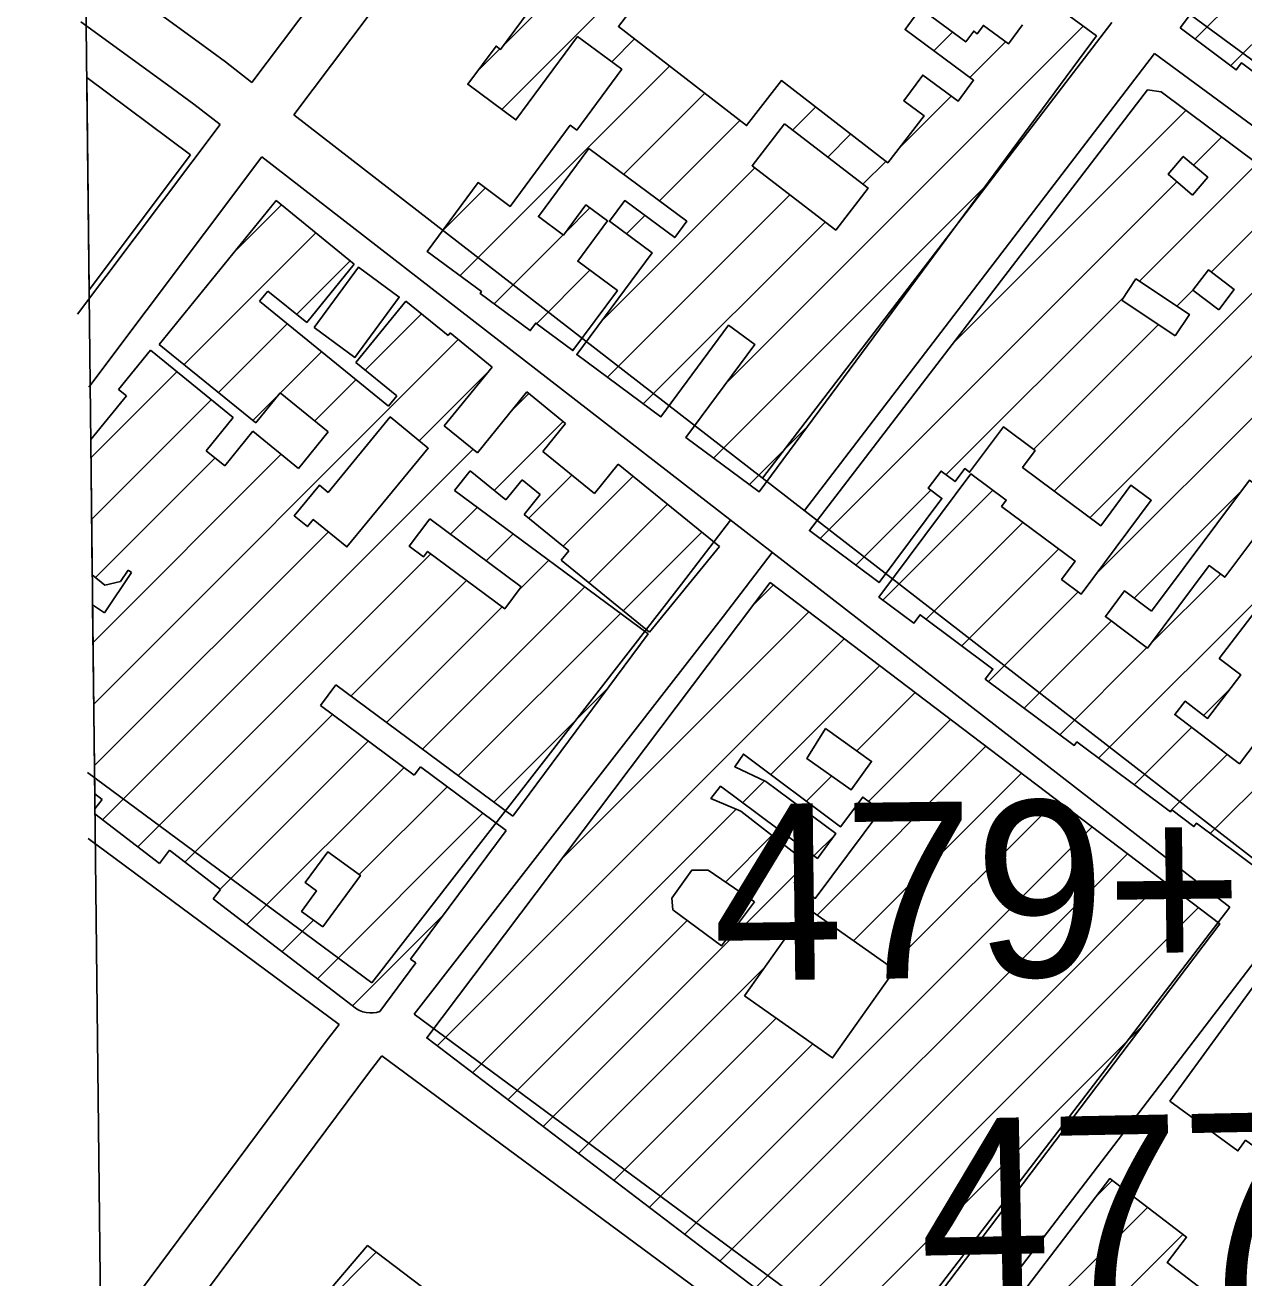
# Model space of a CAD drawing. Extents: x 3677843 to 3715951, y 511991 to 537744.
# Drawn here: x 3681900 to 3682591, y 531736 to 532447 of the extents above; entities that cross this region are included whole.
import ezdxf

# ---------------------------------------------------------------- set-up
doc = ezdxf.new("R2010")
doc.units = 0
for name, color, linetype in [('V-BLDG-OTLN', 7, 'Continuous'), ('V-GRID-FRAM', 7, 'Continuous'), ('V-ROAD-CNTR', 7, 'Continuous'), ('V-SURV-IDEN', 7, 'Continuous')]:
    doc.layers.add(name, color=color, linetype=linetype)

msp = doc.modelspace()

# ---------------------------------------------------------------- linework, layer by layer
at = {"layer": 'V-BLDG-OTLN'}
for p, q in [((3682563.6, 532439.22), (3682647.13, 532522.75)), ((3682583.78, 532424.04), (3682667.31, 532507.58)), ((3682171.22, 532435.74), (3682215.92, 532480.44)), ((3682170.07, 532399.24), (3682235.86, 532465.03)), ((3682297.26, 532243.59), (3682500.15, 532446.48)), ((3682415.38, 532432.42), (3682426.01, 532443.04)), ((3682156.14, 532420.66), (3682169.03, 532433.55)), ((3682232.5, 532426.31), (3682245.45, 532439.26)), ((3682435.71, 532417.39), (3682456, 532437.68)), ((3682146.38, 532304.84), (3682265.39, 532423.84)), ((3681935.94, 532296.71), (3681934.61, 532417.4)), ((3681934.61, 532417.4), (3681993.38, 532373.36)), ((3682239.22, 532362.33), (3682285.32, 532408.43)), ((3682395.62, 532377.3), (3682425.15, 532406.83)), ((3682335.13, 532387.52), (3682348.18, 532400.58)), ((3682426.47, 532266.73), (3682558.39, 532398.66)), ((3682259.55, 532347.3), (3682305.26, 532393.01)), ((3682355.11, 532372.15), (3682368.12, 532385.16)), ((3682562.7, 532367.61), (3682578.64, 532383.55)), ((3681993.38, 532373.36), (3681935.94, 532296.71)), ((3682375.09, 532356.78), (3682388.06, 532369.74)), ((3682226.84, 532279.24), (3682313.65, 532366.05)), ((3682532.1, 532301.65), (3682598.89, 532368.44)), ((3682290.33, 532201.3), (3682443.85, 532354.83)), ((3682350.73, 532155.64), (3682553.3, 532358.2)), ((3682136.19, 532330), (3682160.81, 532354.63)), ((3682230.13, 532247.17), (3682333.64, 532350.67)), ((3682572.71, 532306.91), (3682619.14, 532353.33)), ((3681975.68, 532265.84), (3682042.12, 532347.43)), ((3682018.3, 532318.18), (3682045.12, 532345)), ((3682042.12, 532347.43), (3682086.44, 532311.34)), ((3682206.21, 532329.32), (3682220.18, 532343.29)), ((3682240.84, 532328.59), (3682251.31, 532339.06)), ((3682250.46, 532232.14), (3682353.62, 532335.3)), ((3681989.81, 532254.33), (3682064.6, 532329.13)), ((3682165.76, 532288.86), (3682204.91, 532328.01)), ((3682503.95, 532167.44), (3682659.63, 532323.11)), ((3682053.68, 532282.85), (3682084.09, 532313.26)), ((3682086.44, 532311.34), (3682059.42, 532278.17)), ((3682189.83, 532277.58), (3682220.17, 532307.92)), ((3682507.89, 532136.02), (3682679.88, 532308.01)), ((3682483.71, 532182.55), (3682604.53, 532303.37)), ((3682037.36, 532296.13), (3682032.71, 532290.43)), ((3682059.42, 532278.17), (3682037.36, 532296.13)), ((3682422.23, 532191.78), (3682523.14, 532292.69)), ((3682553.33, 532287.53), (3682562.56, 532296.75)), ((3682032.71, 532290.43), (3682105.9, 532230.82)), ((3682087.22, 532255.55), (3682115.63, 532290.43)), ((3682115.63, 532290.43), (3682139.63, 532270.89)), ((3682009.3, 532238.47), (3682048.44, 532277.61)), ((3682092.66, 532251.12), (3682124.64, 532283.1)), ((3682471.97, 532206.16), (3682542.87, 532277.07)), ((3682139.63, 532270.89), (3682140.78, 532272.3)), ((3682140.78, 532272.3), (3682164.59, 532252.91)), ((3682186.09, 532273.83), (3682187.08, 532274.82)), ((3681938.54, 532061.64), (3682145.42, 532268.52)), ((3681952.63, 532240.26), (3681970.73, 532262.49)), ((3681970.73, 532262.49), (3682017.69, 532224.25)), ((3682030.48, 532221.21), (3681975.68, 532265.84)), ((3682210.16, 532262.55), (3682212.36, 532264.75)), ((3682044.46, 532238.28), (3682067.93, 532261.74)), ((3682110.56, 532236.55), (3682087.22, 532255.55)), ((3681936.99, 532201.52), (3681985.74, 532250.27)), ((3682123.31, 532211.06), (3682162.09, 532249.84)), ((3682164.59, 532252.91), (3682137.48, 532219.62)), ((3682063.95, 532222.41), (3682087.42, 532245.88)), ((3681936.88, 532211.88), (3681957.06, 532236.66)), ((3681937.38, 532166.55), (3682005.23, 532234.4)), ((3681957.06, 532236.66), (3681952.63, 532240.26)), ((3682028.78, 532222.6), (3682044.03, 532237.84)), ((3682044.42, 532238.32), (3682030.48, 532221.21)), ((3682071.66, 532216.13), (3682044.42, 532238.32)), ((3682105.9, 532230.82), (3682110.56, 532236.55)), ((3682156.27, 532204.32), (3682184.35, 532238.8)), ((3682175.32, 532227.72), (3682185.48, 532237.88)), ((3682184.35, 532238.8), (3682206.27, 532220.95)), ((3682017.69, 532224.25), (3682002.42, 532205.49)), ((3682106.79, 532224.64), (3682071.54, 532181.76)), ((3682128.35, 532206.91), (3682106.79, 532224.64)), ((3682137.48, 532219.62), (3682156.27, 532204.32)), ((3682165.89, 532182.93), (3682204.97, 532222.01)), ((3682206.27, 532220.95), (3682193.33, 532205.07)), ((3682012.92, 532196.95), (3682028.88, 532216.54)), ((3682028.88, 532216.54), (3682054.8, 532195.43)), ((3682054.8, 532195.43), (3682071.66, 532216.13)), ((3682310.66, 532186.28), (3682343.58, 532219.2)), ((3681937.73, 532134.95), (3681936.88, 532211.88)), ((3681943.58, 531995.97), (3682153.87, 532206.27)), ((3682002.42, 532205.49), (3682012.92, 532196.95)), ((3682082.24, 532150.82), (3682128.35, 532206.91)), ((3681938.15, 532096.61), (3682044.97, 532203.43)), ((3681939.61, 532133.42), (3682007.53, 532201.34)), ((3682193.33, 532205.07), (3682222.68, 532181.17)), ((3682152.26, 532194.02), (3682143.37, 532182.94)), ((3682172.41, 532177.61), (3682152.26, 532194.02)), ((3682185.48, 532167.16), (3682209.9, 532191.58)), ((3682222.68, 532181.17), (3682236.26, 532197.85)), ((3682236.26, 532197.85), (3682293.69, 532151.08)), ((3682066.58, 532185.83), (3682052.38, 532168.55)), ((3682071.54, 532181.76), (3682066.58, 532185.83)), ((3682181.64, 532188.95), (3682172.41, 532177.61)), ((3682191.99, 532180.52), (3682181.64, 532188.95)), ((3682204.96, 532151.29), (3682244.68, 532191)), ((3682143.37, 532182.94), (3682253.14, 532101.54)), ((3682182.85, 532169.3), (3682191.99, 532180.52)), ((3682370.98, 532140.53), (3682413.56, 532183.11)), ((3682386.48, 532120.67), (3682448.86, 532183.06)), ((3682529.07, 532121.84), (3682590.16, 532182.93)), ((3682140.99, 532158.03), (3682156.31, 532173.35)), ((3682219.51, 532130.49), (3682264.16, 532175.13)), ((3682572.25, 531988.24), (3682759.43, 532175.43)), ((3682052.38, 532168.55), (3682059.81, 532162.44)), ((3682059.81, 532162.44), (3682063.16, 532166.51)), ((3682063.16, 532166.51), (3682082.24, 532150.82)), ((3682129.21, 532166.8), (3682117.59, 532151.2)), ((3682181.09, 532128.16), (3682129.21, 532166.8)), ((3682208.22, 532148.64), (3682182.85, 532169.3)), ((3682410.96, 532109.79), (3682465.98, 532164.82)), ((3681938.93, 532026.67), (3682071.72, 532159.47)), ((3682161.25, 532142.94), (3682176.61, 532158.29)), ((3682239, 532114.62), (3682283.65, 532159.26)), ((3682117.59, 532151.2), (3682125.68, 532145.18)), ((3682203.83, 532143.26), (3682208.22, 532148.64)), ((3682293.69, 532151.08), (3682254.03, 532102.38)), ((3682431.2, 532094.69), (3682486.22, 532149.71)), ((3681963.58, 531980.62), (3682129.9, 532146.94)), ((3682125.68, 532145.18), (3682128.03, 532148.33)), ((3682128.03, 532148.33), (3682171.83, 532115.71)), ((3682178.93, 532125.26), (3682196.91, 532143.24)), ((3682254.03, 532102.38), (3682203.83, 532143.26)), ((3681944.75, 532129.23), (3681937.73, 532134.95)), ((3681944.67, 532113.51), (3681959.98, 532136.38)), ((3681958.04, 532137.69), (3681953.74, 532131.27)), ((3681959.98, 532136.38), (3681958.04, 532137.69)), ((3682508.85, 532030.91), (3682615.83, 532137.89)), ((3682538.16, 532095.57), (3682578.02, 532135.44)), ((3681953.74, 532131.27), (3681944.75, 532129.23)), ((3682084.48, 532066.16), (3682150.16, 532131.85)), ((3682125.08, 532036.06), (3682217.21, 532128.18)), ((3682171.83, 532115.71), (3682181.09, 532128.16)), ((3682312.11, 532117.01), (3682324.34, 532129.25)), ((3682446.33, 532074.46), (3682497.27, 532125.4)), ((3681939.1, 532010.73), (3681937.92, 532118.05)), ((3681937.92, 532118.05), (3681944.67, 532113.51)), ((3682104.78, 532051.11), (3682170.43, 532116.76)), ((3682145.39, 532021), (3682237.51, 532113.13)), ((3682203.89, 531973.44), (3682344.44, 532113.99)), ((3682466.58, 532059.36), (3682516.02, 532108.79)), ((3682133.4, 531867.6), (3682364.53, 532098.73)), ((3682253.14, 532101.54), (3682176.38, 531998.02)), ((3682486.83, 532044.25), (3682536.25, 532093.66)), ((3682322.77, 532021.61), (3682384.63, 532083.47)), ((3682075.97, 532072.48), (3682067.26, 532060.73)), ((3682176.38, 531998.02), (3682075.97, 532072.48)), ((3682165.69, 532005.95), (3682229.78, 532070.04)), ((3682371.6, 532035.09), (3682404.72, 532068.21)), ((3682568.47, 532055.17), (3682583.18, 532069.89)), ((3682067.26, 532060.73), (3682120.45, 532021.29)), ((3681990.23, 531971.92), (3682074.03, 532055.71)), ((3682378.24, 532006.37), (3682424.82, 532052.95)), ((3682529.09, 532015.8), (3682561.64, 532048.35)), ((3682010.24, 531956.56), (3682094.33, 532040.66)), ((3682349.06, 531941.83), (3682444.91, 532037.69)), ((3682549.34, 532000.69), (3682581.73, 532033.08)), ((3682025.45, 531936.42), (3682114.63, 532025.6)), ((3682120.45, 532021.29), (3682123.92, 532025.97)), ((3682123.92, 532025.97), (3682172.56, 531989.9)), ((3682343.01, 532006.5), (3682357.31, 532020.79)), ((3682369.81, 531927.23), (3682465.01, 532022.42)), ((3682089.2, 531964.81), (3682139.1, 532014.72)), ((3682306.8, 532005.64), (3682319.23, 532018.07)), ((3681943.29, 532007.52), (3681939.1, 532010.73)), ((3681939.2, 532002.18), (3681943.29, 532007.52)), ((3682390.55, 531912.62), (3682485.1, 532007.16)), ((3681939.23, 531999.31), (3681939.2, 532002.18)), ((3681975.84, 531971.21), (3681939.23, 531999.31)), ((3682065.46, 531905.72), (3682159.4, 531999.66)), ((3682153.47, 531852.31), (3682303.09, 532001.92)), ((3682327.06, 531990.54), (3682339.62, 532003.11)), ((3682273.89, 531760.59), (3682505.2, 531991.9)), ((3682172.56, 531989.9), (3682118.41, 531916.88)), ((3682297.09, 531960.57), (3682323.48, 531986.96)), ((3682347.32, 531975.45), (3682358.95, 531987.08)), ((3681981.52, 531978.61), (3681975.84, 531971.21)), ((3682010.4, 531956.44), (3681981.52, 531978.61)), ((3682071.44, 531977.78), (3682058.63, 531960.25)), ((3682089.88, 531964.32), (3682071.44, 531977.78)), ((3682193.61, 531821.74), (3682343.34, 531971.46)), ((3682293.95, 531745.31), (3682525.29, 531976.64)), ((3682068.54, 531935.09), (3682089.88, 531964.32)), ((3682006.31, 531951.11), (3682010.4, 531956.44)), ((3682058.63, 531960.25), (3682064.99, 531955.6)), ((3682314.02, 531730.02), (3682545.39, 531961.38)), ((3682087.73, 531888.62), (3682006.31, 531951.11)), ((3682064.99, 531955.6), (3682056.46, 531943.92)), ((3682056.46, 531943.92), (3682068.54, 531935.09)), ((3682334.09, 531714.73), (3682565.48, 531946.12)), ((3682045.45, 531921.07), (3682063.3, 531938.92)), ((3682085.46, 531890.37), (3682136.9, 531941.81)), ((3682173.54, 531837.03), (3682275.34, 531938.83)), ((3682121.41, 531914.65), (3682100.99, 531887.11)), ((3682118.41, 531916.88), (3682121.41, 531914.65)), ((3682213.68, 531806.45), (3682319.27, 531912.04)), ((3682089.46, 531887.68), (3682087.73, 531888.62)), ((3682091.3, 531886.98), (3682089.46, 531887.68)), ((3682093.21, 531886.51), (3682091.3, 531886.98)), ((3682095.17, 531886.28), (3682093.21, 531886.51)), ((3682097.14, 531886.31), (3682095.17, 531886.28)), ((3682099.1, 531886.59), (3682097.14, 531886.31)), ((3682100.99, 531887.11), (3682099.1, 531886.59)), ((3682233.75, 531791.17), (3682325.86, 531883.28)), ((3682354.16, 531699.45), (3682533.67, 531878.95)), ((3682253.82, 531775.88), (3682346.61, 531868.67)), ((3682507.32, 531781.9), (3682516.62, 531791.19)), ((3682414.42, 531653.64), (3682536.66, 531775.88)), ((3682434.49, 531638.36), (3682556.7, 531760.56)), ((3682066.58, 531718.18), (3682098.87, 531750.48))]:
    msp.add_line(p, q, dxfattribs=at)
for points in [[(3682555.12, 532445.6), (3682625.41, 532539.08), (3682752.1, 532443.82), (3682680.33, 532348.36), (3682662.52, 532361.75), (3682667.21, 532368), (3682654.29, 532377.72), (3682651.04, 532373.4), (3682620.06, 532396.7), (3682623.06, 532400.69), (3682589.92, 532425.61), (3682586.95, 532421.66)], [(3682330.52, 532391.07), (3682378, 532354.55), (3682359.63, 532330.68), (3682312.15, 532367.2)], [(3682330.52, 532391.07), (3682312.15, 532367.2), (3682359.63, 532330.68), (3682378, 532354.55)], [(3682562.12, 532350.62), (3682548.27, 532362.53), (3682556.92, 532372.58), (3682570.77, 532360.68)], [(3682562.12, 532350.62), (3682570.77, 532360.68), (3682556.92, 532372.58), (3682548.27, 532362.53)], [(3682063.64, 532275.5), (3682088.81, 532309.69), (3682111.94, 532292.66), (3682086.76, 532258.48)], [(3682577.02, 532285.39), (3682585.81, 532296.93), (3682571.18, 532308.07), (3682562.39, 532296.53)], [(3682577.02, 532285.39), (3682562.39, 532296.53), (3682571.18, 532308.07), (3682585.81, 532296.93)], [(3682552.39, 532270.74), (3682560.42, 532282.82), (3682530.02, 532303.03), (3682521.98, 532290.95)], [(3682552.39, 532270.74), (3682521.98, 532290.95), (3682530.02, 532303.03), (3682560.42, 532282.82)], [(3682538.94, 532114.46), (3682523.62, 532125.92), (3682512.68, 532111.29), (3682536.55, 532093.43), (3682571.58, 532140.25), (3682580.42, 532133.64), (3682627.51, 532196.59), (3682677.9, 532158.9), (3682683.75, 532166.73), (3682678.92, 532170.34), (3682691.31, 532186.91), (3682654.2, 532214.67), (3682642.88, 532199.55), (3682626.71, 532211.65), (3682640.54, 532230.13), (3682632.03, 532236.49), (3682615.73, 532214.69), (3682623.53, 532208.85), (3682603.45, 532182), (3682594.48, 532188.71)], [(3682538.94, 532114.46), (3682594.48, 532188.71), (3682603.45, 532182), (3682623.53, 532208.85), (3682615.73, 532214.69), (3682632.03, 532236.49), (3682640.54, 532230.13), (3682626.71, 532211.65), (3682642.88, 532199.55), (3682654.2, 532214.67), (3682691.31, 532186.91), (3682678.92, 532170.34), (3682683.75, 532166.73), (3682677.9, 532158.9), (3682627.51, 532196.59), (3682580.42, 532133.64), (3682571.58, 532140.25), (3682536.55, 532093.43), (3682512.68, 532111.29), (3682523.62, 532125.92)], [(3682071.54, 532181.76), (3682106.79, 532224.64), (3682128.35, 532206.91), (3682082.24, 532150.82), (3682063.16, 532166.51), (3682059.81, 532162.44), (3682052.38, 532168.55), (3682066.58, 532185.83)], [(3682129.21, 532166.8), (3682181.09, 532128.16), (3682171.83, 532115.71), (3682128.03, 532148.33), (3682125.68, 532145.18), (3682117.59, 532151.2)], [(3682322.43, 532130.7), (3682577.56, 531936.95), (3682381.86, 531678.35), (3682127.5, 531872.1)], [(3682636.11, 532090.08), (3682588.73, 532027.76), (3682552.09, 532055.62), (3682557.88, 532063.23), (3682570.7, 532053.47), (3682589.53, 532078.24), (3682577.3, 532087.53), (3682600.08, 532117.48)], [(3682636.11, 532090.08), (3682600.08, 532117.48), (3682577.3, 532087.53), (3682589.53, 532078.24), (3682570.7, 532053.47), (3682557.88, 532063.23), (3682552.09, 532055.62), (3682588.73, 532027.76)], [(3682353.76, 532047.8), (3682379.97, 532029.12), (3682368.4, 532012.88), (3682343.25, 532030.81)], [(3682353.76, 532047.8), (3682343.25, 532030.81), (3682368.4, 532012.88), (3682379.97, 532029.12)], [(3682344.31, 531970.7), (3682336.14, 531960.22), (3682348, 531951.34), (3682385.2, 532001.17), (3682374.98, 532008.8), (3682362.44, 531991.99), (3682307.25, 532033.2), (3682302.33, 532026.01), (3682320.07, 532017.68), (3682359.73, 531988.12), (3682349.22, 531974.03), (3682294.29, 532014.97), (3682288.85, 532008.04), (3682305.82, 532000.75)], [(3682344.31, 531970.7), (3682305.82, 532000.75), (3682288.85, 532008.04), (3682294.29, 532014.97), (3682349.22, 531974.03), (3682359.73, 531988.12), (3682320.07, 532017.68), (3682302.33, 532026.01), (3682307.25, 532033.2), (3682362.44, 531991.99), (3682374.98, 532008.8), (3682385.2, 532001.17), (3682348, 531951.34), (3682336.14, 531960.22)], [(3682068.54, 531935.09), (3682056.46, 531943.92), (3682064.99, 531955.6), (3682058.63, 531960.25), (3682071.44, 531977.78), (3682089.88, 531964.32)], [(3682313.48, 531949.37), (3682294.8, 531924.32), (3682267.28, 531944.84), (3682266.7, 531951.52), (3682277.98, 531967.32), (3682287.27, 531967.28)], [(3682313.48, 531949.37), (3682287.27, 531967.28), (3682277.98, 531967.32), (3682266.7, 531951.52), (3682267.28, 531944.84), (3682294.8, 531924.32)], [(3682307.92, 531895.92), (3682343.17, 531945.98), (3682393.11, 531910.81), (3682357.86, 531860.75)], [(3682307.92, 531895.92), (3682357.86, 531860.75), (3682393.11, 531910.81), (3682343.17, 531945.98)], [(3682549.22, 531836.18), (3682607.21, 531915.58), (3682664.33, 531873.87), (3682619.14, 531811.99), (3682615.84, 531814.4), (3682607.47, 531802.94), (3682592.3, 531814.03), (3682587.87, 531807.96)], [(3682411.19, 531656.1), (3682515.23, 531792.25), (3682558.79, 531758.96), (3682547.79, 531744.57), (3682621.42, 531688.3), (3682627.06, 531695.69), (3682677.64, 531657.03), (3682777.87, 531788.19), (3682898.04, 531696.35), (3682700.94, 531438.45), (3682621.28, 531499.33), (3682616.71, 531493.34), (3682551.63, 531543.08), (3682553.21, 531545.15), (3682526.92, 531565.24), (3682528.25, 531566.98)]]:
    msp.add_lwpolyline(points, close=True, dxfattribs=at)
for points in [[(3682469.59, 532469.07), (3682507.56, 532441), (3682316.21, 532182.17), (3682274.6, 532212.94), (3682313.67, 532265.78), (3682298.83, 532276.74), (3682260.41, 532224.78), (3682212.67, 532260.07), (3682255.38, 532317.84), (3682231.17, 532335.74), (3682239.87, 532347.51), (3682268.27, 532326.51), (3682275.13, 532335.78), (3682219.44, 532376.95), (3682190.91, 532338.36), (3682205.13, 532327.85), (3682217.83, 532345.03), (3682230.16, 532335.91), (3682213.24, 532313.04), (3682235.75, 532296.4), (3682210.53, 532262.28), (3682189.37, 532277.92), (3682186.25, 532273.71), (3682157.79, 532294.75), (3682158.58, 532295.82), (3682127.77, 532318.61), (3682156.66, 532357.69), (3682174.93, 532344.19), (3682209, 532390.28), (3682212.71, 532387.54), (3682238.24, 532422.07), (3682213.14, 532440.62), (3682178.13, 532393.27), (3682150.82, 532413.47), (3682166.85, 532435.16), (3682169.4, 532433.28), (3682197.06, 532470.7)], [(3682245.21, 532457.8), (3682236.32, 532446.32), (3682309.1, 532390.04), (3682328.82, 532415.55), (3682389.14, 532368.92), (3682409.81, 532395.65), (3682398.29, 532404.18), (3682409.05, 532418.74), (3682429.12, 532403.9), (3682437.9, 532415.77), (3682399, 532444.54), (3682407.83, 532456.48), (3682433.46, 532437.53), (3682437.99, 532443.66), (3682439.98, 532442.19), (3682443.49, 532446.93), (3682457.68, 532436.44), (3682465.73, 532447.33)], [(3682602.5, 531965.68), (3682564.44, 531994.07), (3682562.97, 531992.09), (3682550.33, 532001.52), (3682549.58, 532000.52), (3682496.5, 532040.12), (3682495.02, 532038.13), (3682444.54, 532075.81), (3682448.82, 532081.54), (3682407.54, 532112.35), (3682404, 532107.6), (3682384.16, 532122.41), (3682436.37, 532192.38), (3682456.44, 532177.4), (3682453.82, 532173.89), (3682495.53, 532142.77), (3682487.83, 532132.44), (3682499, 532124.11), (3682538.72, 532177.34), (3682527.22, 532185.92), (3682510.04, 532162.9), (3682465.67, 532196.01), (3682472.79, 532205.55), (3682454.83, 532218.95), (3682435.64, 532193.22), (3682432.84, 532195.31), (3682427.35, 532187.95), (3682419.44, 532193.86), (3682412.19, 532184.14), (3682419.94, 532178.35), (3682384.3, 532130.6), (3682344.72, 532160.13), (3682536.58, 532410.31), (3682544.34, 532409.14), (3682794.52, 532222.46)], [(3682064.52, 531719.8), (3682093.99, 531754.18), (3682160.02, 531704.13)]]:
    msp.add_lwpolyline(points, dxfattribs=at)
at = {"layer": 'V-GRID-FRAM'}
msp.add_lwpolyline([(3681899.57, 535587.09), (3713561.25, 535950.92), (3713778.1, 517769.29), (3682100.56, 517405.29), (3681899.57, 535587.09)], dxfattribs=at)
at = {"layer": 'V-ROAD-CNTR'}
for points in [[(3682221.91, 532671.64), (3682028.34, 532414.57)], [(3682245.65, 532653.3), (3682052.05, 532396.19)], [(3681997.75, 532437.59), (3681932.67, 532485.15)], [(3682558.8, 532454.71), (3682823.57, 532260.05)], [(3681980.39, 532413.11), (3681931.23, 532449.04)], [(3682516.38, 532448.66), (3682318.18, 532189.93)], [(3682028.34, 532414.57), (3682013.38, 532426.17), (3681997.75, 532437.59)], [(3682540.55, 532430.89), (3682341.89, 532171.54)], [(3682540.55, 532430.89), (3682805.24, 532236.29)], [(3682010.29, 532390.6), (3681995.33, 532402.2), (3681980.39, 532413.11)], [(3682010.29, 532390.6), (3681929.31, 532283.05)], [(3682601.52, 531970.15), (3682357.46, 532159.46), (3682052.05, 532396.19)], [(3682034.01, 532372.22), (3681935.67, 532241.62)], [(3682583.28, 531946.33), (3682339.08, 532135.75), (3682034.01, 532372.22)], [(3682299.94, 532166.11), (3682272.11, 532129.78), (3682096.31, 531903.43)], [(3682323.64, 532147.72), (3682295.87, 532111.46), (3682120.43, 531885.58)], [(3681934.92, 532022.86), (3682096.31, 531903.43)], [(3681935.32, 531985.24), (3682077.9, 531879.73)], [(3682583.28, 531946.33), (3682385.83, 531688.38)], [(3682606.99, 531927.94), (3682409.46, 531669.88)], [(3682120.43, 531885.58), (3682367.03, 531703.09), (3682385.83, 531688.38)], [(3682077.9, 531879.73), (3682070.5, 531870.2), (3681937.11, 531690.82)], [(3682102.02, 531861.88), (3682094.39, 531852.05), (3681937.15, 531640.59)], [(3682102.02, 531861.88), (3682348.86, 531679.22), (3682367.6, 531664.55)]]:
    msp.add_lwpolyline(points, dxfattribs=at)

# ---------------------------------------------------------------- texts
at = {"layer": 'V-SURV-IDEN'}
for s, rotation, p in [('   479+15.3  ', 0.70812, (3682178.82, 531903.18)), ('   477+11.2  ', 1.15425, (3682296.61, 531723.57))]:
    msp.add_text(s, height=100, rotation=rotation, dxfattribs=at).set_placement(p)

doc.saveas('drawing.dxf')
